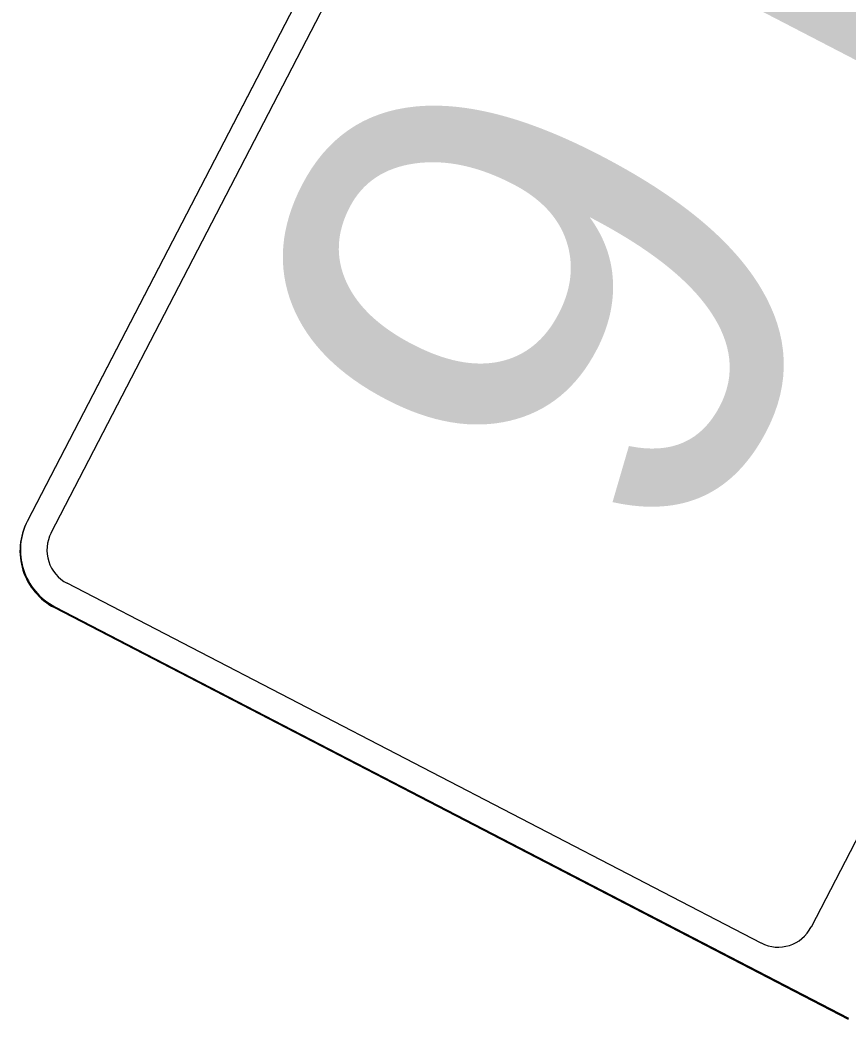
# Model space of a CAD drawing. Extents: x 1581789 to 1622364, y 1043167 to 1103486.
# Drawn here: x 1607462.43 to 1607472.15, y 1094929.1 to 1094940.83 of the extents above; entities that cross this region are included whole.
import ezdxf

# ---------------------------------------------------------------- set-up
doc = ezdxf.new("R2010")
doc.units = 0
doc.layers.add('RD_PD_PatLn2', color=7, linetype='Continuous')

msp = doc.modelspace()

# ---------------------------------------------------------------- linework, layer by layer
at = {"layer": 'RD_PD_PatLn2'}
for p, q in [((1607471.019, 1094951.361), (1607462.51, 1094934.945)), ((1607466.737, 1094943.1), (1607462.515, 1094934.954)), ((1607462.831, 1094933.934), (1607472.153, 1094929.102)), ((1607462.835, 1094933.942), (1607472.157, 1094929.11))]:
    msp.add_line(p, q, dxfattribs=at)
for points in [[(1607462.792, 1094934.81), (1607467.014, 1094942.956), (1607471.301, 1094951.226)], [(1607480.226, 1094946.599), (1607477.087, 1094940.537), (1607477.135, 1094940.527), (1607477.289, 1094940.709), (1607477.425, 1094940.702), (1607477.507, 1094940.772), (1607477.652, 1094940.833), (1607477.923, 1094940.763), (1607478.166, 1094940.206), (1607478.071, 1094939.501), (1607478.113, 1094939.402), (1607477.294, 1094937.954), (1607476.751, 1094937.854), (1607476.27, 1094936.964), (1607475.853, 1094936.842), (1607475.042, 1094936.592), (1607471.72, 1094930.182)], [(1607471.131, 1094929.994), (1607462.979, 1094934.22)]]:
    msp.add_lwpolyline(points, dxfattribs=at)
for centre, radius, start, end in [((1607463.176, 1094934.6), 0.75, 152.6011, 242.6013), ((1607463.181, 1094934.609), 0.75, 152.6011, 242.6013), ((1607463.181, 1094934.609), 0.438, 152.6011, 242.6013), ((1607471.332, 1094930.383), 0.437, 242.6994, 332.6992)]:
    msp.add_arc(centre, radius, start, end, dxfattribs=at)

# ---------------------------------------------------------------- texts
for s, p in [('4', (1607469.38, 1094945.736)), ('6', (1607466.886, 1094940.925))]:
    msp.add_text(s, height=6, rotation=242.601, dxfattribs=at).set_placement(p)

doc.saveas('drawing.dxf')
